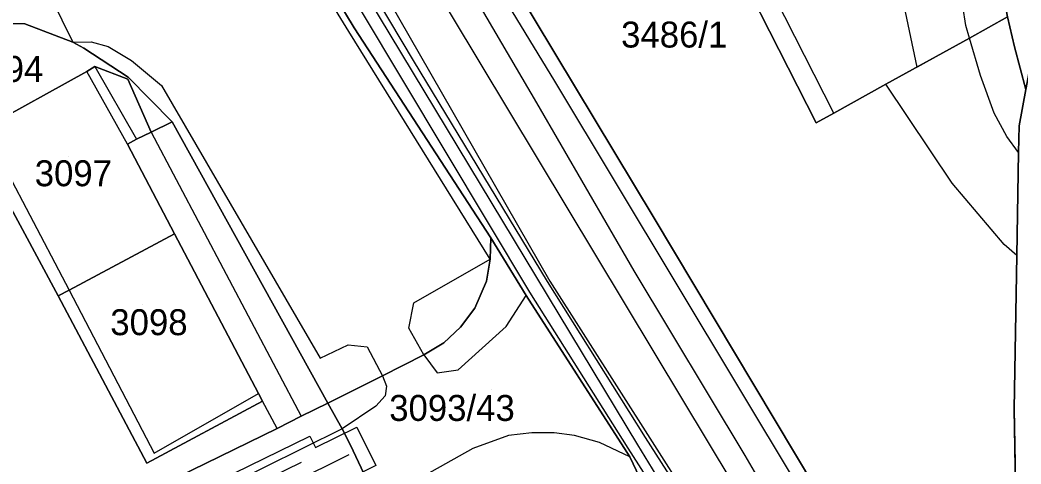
# Model space of a CAD drawing. Extents: x -264070 to -262271, y -1238894 to -1238141.
# Drawn here: x -263029.3 to -262952.2, y -1238410.7 to -1238376.5 of the extents above; entities that cross this region are included whole.
import ezdxf

# ---------------------------------------------------------------- set-up
doc = ezdxf.new("R2010")
doc.units = 0
for name, color, linetype in [('body_kn', 7, 'Continuous'), ('kladpar_druhypozemkov', 7, 'Continuous'), ('kladpar_hranice', 7, 'Continuous'), ('kladpar_parcelnecisla', 7, 'Continuous'), ('kladpar_plochy', 7, 'Continuous'), ('tarchy_linie', 7, 'Continuous'), ('zappar_hrandruhpozemk', 7, 'Continuous')]:
    doc.layers.add(name, color=color, linetype=linetype)

msp = doc.modelspace()

# ---------------------------------------------------------------- linework, layer by layer
at = {"layer": 'body_kn'}
for p, q in [((-263028.94, -1238376.78), (-263028.94, -1238376.78)), ((-263028.94, -1238376.78), (-263028.94, -1238376.78)), ((-262956.47, -1238376.91), (-262956.47, -1238376.91)), ((-263003.97, -1238377.38), (-263003.97, -1238377.38)), ((-263003.57, -1238377.09), (-263003.57, -1238377.09)), ((-263025.24, -1238378.2), (-263025.24, -1238378.2)), ((-263025.24, -1238378.2), (-263025.24, -1238378.2)), ((-263023.83, -1238378.19), (-263023.83, -1238378.19)), ((-262956.19, -1238377.89), (-262956.19, -1238377.89)), ((-262956.19, -1238377.89), (-262956.19, -1238377.89)), ((-263024.39, -1238378.68), (-263024.39, -1238378.68)), ((-263022.51, -1238378.55), (-263022.51, -1238378.55)), ((-262952.73, -1238378.57), (-262952.73, -1238378.57)), ((-263020.71, -1238379.63), (-263020.71, -1238379.63)), ((-262999.02, -1238379.63), (-262999.02, -1238379.63)), ((-263024.15, -1238380.47), (-263024.15, -1238380.47)), ((-263024.15, -1238380.47), (-263024.15, -1238380.47)), ((-263023.53, -1238380.07), (-263023.53, -1238380.07)), ((-263023.53, -1238380.07), (-263023.53, -1238380.07)), ((-262960.23, -1238380.13), (-262960.23, -1238380.13)), ((-262960.23, -1238380.13), (-262960.23, -1238380.13)), ((-262955.35, -1238380.77), (-262955.35, -1238380.77)), ((-263021, -1238381.05), (-263021, -1238381.05)), ((-263020.97, -1238380.9), (-263020.97, -1238380.9)), ((-263018.4, -1238381.54), (-263018.4, -1238381.54)), ((-262988.12, -1238381.22), (-262988.12, -1238381.22)), ((-262962.62, -1238381.45), (-262962.62, -1238381.45)), ((-262989.53, -1238382.87), (-262989.53, -1238382.87)), ((-262966.63, -1238383.67), (-262966.63, -1238383.67)), ((-262966.63, -1238383.67), (-262966.63, -1238383.67)), ((-262954.28, -1238383.68), (-262954.28, -1238383.68)), ((-263017.59, -1238384.34), (-263017.59, -1238384.34)), ((-262968, -1238384.43), (-262968, -1238384.43)), ((-263019.21, -1238385.14), (-263019.21, -1238385.14)), ((-263019.21, -1238385.14), (-263019.21, -1238385.14)), ((-262952.37, -1238384.66), (-262952.37, -1238384.66)), ((-263021.03, -1238386.07), (-263021.03, -1238386.07)), ((-263021.03, -1238386.07), (-263021.03, -1238386.07)), ((-263020.34, -1238385.68), (-263020.34, -1238385.68)), ((-262953.3, -1238385.47), (-262953.3, -1238385.47)), ((-262952.41, -1238386.72), (-262952.41, -1238386.72)), ((-262952.41, -1238386.72), (-262952.41, -1238386.72)), ((-262957.51, -1238389.07), (-262957.51, -1238389.07)), ((-262980.46, -1238391.76), (-262980.46, -1238391.76)), ((-263017.41, -1238392.97), (-263017.41, -1238392.97)), ((-263017.41, -1238392.97), (-263017.41, -1238392.97)), ((-262993.04, -1238393.3), (-262993.04, -1238393.3)), ((-262953.51, -1238393.81), (-262953.51, -1238393.81)), ((-262952.55, -1238394.64), (-262952.55, -1238394.64)), ((-262952.55, -1238394.64), (-262952.55, -1238394.64)), ((-262993.11, -1238394.92), (-262993.11, -1238394.92)), ((-262993.11, -1238394.92), (-262993.11, -1238394.92)), ((-262982.03, -1238395.82), (-262982.03, -1238395.82)), ((-262993.38, -1238396.64), (-262993.38, -1238396.64)), ((-262988.72, -1238396.66), (-262988.72, -1238396.66)), ((-262988.5, -1238396.63), (-262988.5, -1238396.63)), ((-263025.51, -1238397.32), (-263025.51, -1238397.32)), ((-263025.51, -1238397.32), (-263025.51, -1238397.32)), ((-262990.33, -1238397.74), (-262990.33, -1238397.74)), ((-262990.04, -1238397.47), (-262990.04, -1238397.47)), ((-263026.36, -1238397.77), (-263026.36, -1238397.77)), ((-262998.98, -1238398.31), (-262998.98, -1238398.31)), ((-262994.29, -1238398.72), (-262994.29, -1238398.72)), ((-262999.36, -1238400.24), (-262999.36, -1238400.24)), ((-262995.39, -1238400.18), (-262995.39, -1238400.18)), ((-262995.39, -1238400.18), (-262995.39, -1238400.18)), ((-262991.86, -1238400.11), (-262991.86, -1238400.11)), ((-263004.03, -1238401.54), (-263004.03, -1238401.54)), ((-262996.66, -1238401.38), (-262996.66, -1238401.38)), ((-263002.56, -1238401.7), (-263002.56, -1238401.7)), ((-262998.2, -1238402.31), (-262998.2, -1238402.31)), ((-262998.2, -1238402.31), (-262998.2, -1238402.31)), ((-263006.19, -1238402.56), (-263006.19, -1238402.56)), ((-262997.17, -1238403.69), (-262997.17, -1238403.69)), ((-262995.57, -1238403.47), (-262995.57, -1238403.47)), ((-263001.4, -1238403.93), (-263001.4, -1238403.93)), ((-263001.4, -1238403.93), (-263001.4, -1238403.93)), ((-263010.94, -1238405.28), (-263010.94, -1238405.28)), ((-263001.08, -1238404.72), (-263001.08, -1238404.72)), ((-263010.63, -1238405.87), (-263010.63, -1238405.87)), ((-263005.59, -1238406.03), (-263005.59, -1238406.03)), ((-263001.18, -1238405.46), (-263001.18, -1238405.46)), ((-262978.3, -1238405.77), (-262978.3, -1238405.77)), ((-263001.89, -1238406.26), (-263001.89, -1238406.26)), ((-262952.76, -1238406.47), (-262952.76, -1238406.47)), ((-263007.65, -1238407.04), (-263007.65, -1238407.04)), ((-263009.51, -1238407.99), (-263009.51, -1238407.99)), ((-263009.51, -1238407.99), (-263009.51, -1238407.99)), ((-263004.5, -1238408.01), (-263004.5, -1238408.01)), ((-263004.5, -1238408.01), (-263004.5, -1238408.01)), ((-263003.37, -1238407.87), (-263003.37, -1238407.87)), ((-262991.69, -1238408.53), (-262991.69, -1238408.53)), ((-262989.88, -1238408.31), (-262989.88, -1238408.31)), ((-262988.17, -1238408.33), (-262988.17, -1238408.33)), ((-262986.61, -1238408.52), (-262986.61, -1238408.52)), ((-263006.98, -1238408.57), (-263006.98, -1238408.57)), ((-263003.86, -1238409.27), (-263003.86, -1238409.27)), ((-262984.68, -1238409.05), (-262984.68, -1238409.05)), ((-262981.74, -1238409.23), (-262981.74, -1238409.23)), ((-262981.15, -1238408.68), (-262981.15, -1238408.68)), ((-263018.98, -1238409.88), (-263018.98, -1238409.88)), ((-263006.55, -1238409.45), (-263006.55, -1238409.45)), ((-263003.98, -1238410.02), (-263003.98, -1238410.02)), ((-262994.43, -1238409.53), (-262994.43, -1238409.53)), ((-262982.46, -1238409.51), (-262982.46, -1238409.51)), ((-262973.48, -1238410.07), (-262973.48, -1238410.07)), ((-263019.53, -1238410.66), (-263019.53, -1238410.66)), ((-263007.65, -1238410.61), (-263007.65, -1238410.61)), ((-262982.34, -1238410.16), (-262982.34, -1238410.16)), ((-262982.34, -1238410.16), (-262982.34, -1238410.16))]:
    msp.add_line(p, q, dxfattribs=at)
at = {"layer": 'kladpar_druhypozemkov'}
for p, q in [((-263025.53, -1238387.04), (-263025.53, -1238387.04)), ((-263019.88, -1238398.44), (-263019.88, -1238398.44)), ((-262993.01, -1238404.99), (-262993.01, -1238404.99))]:
    msp.add_line(p, q, dxfattribs=at)
at = {"layer": 'kladpar_hranice'}
for points in [[(-262938.08, -1238472.48), (-262944.09, -1238459.15), (-262946.12, -1238456.17), (-262958.52, -1238431.77), (-262957.85, -1238431.45), (-262953.86, -1238429.77), (-262952.34, -1238428.93), (-262952.76, -1238406.47), (-262952.55, -1238394.64), (-262952.41, -1238386.72), (-262952.37, -1238384.66), (-262951.84, -1238381.85), (-262948.94, -1238366.42), (-262944.5, -1238346.95), (-262942.49, -1238340.81), (-262938.85, -1238330.13), (-262935.17, -1238320.85), (-262926.88, -1238292.79), (-262923.23, -1238282.93), (-262919.35, -1238266.96), (-262916.31, -1238256.88), (-262915.44, -1238253.09), (-262898.67, -1238252.06)], [(-262953.6, -1238468.49), (-262957.3, -1238460.54), (-262959.85, -1238455.57), (-262962.48, -1238450.48), (-262963.34, -1238448.77), (-262965.64, -1238444.26), (-262976.8, -1238421.88), (-262977.77, -1238419.82), (-262978.15, -1238418.98), (-262982.34, -1238410.16), (-262990.33, -1238397.74), (-262993.04, -1238393.3), (-263003.57, -1238377.09), (-263013.81, -1238360.11), (-263015.19, -1238357.84), (-263025.58, -1238340.99), (-263027.64, -1238337.51), (-263031.71, -1238330.94), (-263043.08, -1238311.28)], [(-263031.71, -1238330.94), (-263027.64, -1238337.51), (-263025.58, -1238340.99), (-263015.19, -1238357.84), (-263013.81, -1238360.11), (-263003.57, -1238377.09), (-262993.04, -1238393.3), (-262993.11, -1238394.92), (-262993.38, -1238396.64), (-262994.29, -1238398.72), (-262995.39, -1238400.18), (-262996.66, -1238401.38), (-262998.2, -1238402.31), (-263001.4, -1238403.93), (-263005.59, -1238406.03), (-263017.59, -1238384.34), (-263020.97, -1238380.9), (-263024.39, -1238378.68), (-263025.24, -1238378.2), (-263028.94, -1238376.78), (-263034.03, -1238376.76)], [(-262942.49, -1238340.81), (-262944.5, -1238346.95), (-262948.94, -1238366.42), (-262951.84, -1238381.85), (-262952.73, -1238378.57), (-262953.25, -1238376.26), (-262953.93, -1238372.72), (-262954.34, -1238369.75), (-262954.66, -1238366.74), (-262954.44, -1238363.72), (-262953.43, -1238360.01), (-262951.31, -1238352.22), (-262948.94, -1238344.39), (-262948.47, -1238344.14), (-262942.49, -1238340.81)], [(-262951.84, -1238381.85), (-262952.37, -1238384.66), (-262952.41, -1238386.72), (-262952.55, -1238394.64), (-262952.76, -1238406.47), (-262952.34, -1238428.93), (-262953.86, -1238429.77), (-262957.85, -1238431.45), (-262968.09, -1238412.47), (-262980.46, -1238391.76), (-263001.91, -1238356.1), (-262986.84, -1238347.85), (-262986.56, -1238347.69), (-262985.79, -1238349.18), (-262985.19, -1238350.59), (-262968, -1238384.43), (-262966.63, -1238383.67), (-262962.62, -1238381.45), (-262956.19, -1238377.89), (-262953.25, -1238376.26), (-262952.73, -1238378.57), (-262951.84, -1238381.85)], [(-262953.25, -1238376.26), (-262956.19, -1238377.89), (-262962.62, -1238381.45), (-262966.63, -1238383.67), (-262968, -1238384.43), (-262985.19, -1238350.59)], [(-263001.91, -1238356.1), (-262980.46, -1238391.76), (-262968.09, -1238412.47), (-262957.85, -1238431.45), (-262958.52, -1238431.77), (-262946.12, -1238456.17), (-262944.09, -1238459.15), (-262938.08, -1238472.48), (-262924.76, -1238500.02), (-262919.42, -1238511.83), (-262907.79, -1238536.85)], [(-263028.94, -1238376.78), (-263025.24, -1238378.2), (-263024.39, -1238378.68), (-263020.97, -1238380.9), (-263017.59, -1238384.34), (-263019.21, -1238385.14), (-263021, -1238381.05), (-263023.53, -1238380.07), (-263024.15, -1238380.47), (-263032.07, -1238384.84), (-263032.83, -1238383.17), (-263035.8, -1238377.26), (-263034.03, -1238376.76), (-263028.94, -1238376.78)], [(-263024.15, -1238380.47), (-263023.53, -1238380.07), (-263021, -1238381.05), (-263019.21, -1238385.14), (-263020.34, -1238385.68), (-263021.03, -1238386.07), (-263017.41, -1238392.97), (-263025.51, -1238397.32), (-263026.36, -1238397.77), (-263030.56, -1238389.91), (-263032.93, -1238385.36), (-263032.07, -1238384.84), (-263024.15, -1238380.47)], [(-263030.56, -1238389.91), (-263026.36, -1238397.77), (-263019.53, -1238410.66), (-263010.63, -1238405.87), (-263010.94, -1238405.28), (-263017.41, -1238392.97), (-263021.03, -1238386.07), (-263020.34, -1238385.68), (-263019.21, -1238385.14), (-263017.59, -1238384.34), (-263005.59, -1238406.03), (-263007.65, -1238407.04), (-263009.51, -1238407.99), (-263032.6, -1238419.26)], [(-263017.41, -1238392.97), (-263010.94, -1238405.28), (-263010.63, -1238405.87), (-263019.53, -1238410.66), (-263026.36, -1238397.77), (-263025.51, -1238397.32), (-263017.41, -1238392.97)], [(-262995.39, -1238400.18), (-262994.29, -1238398.72), (-262993.38, -1238396.64), (-262993.11, -1238394.92), (-262993.04, -1238393.3), (-262990.33, -1238397.74), (-262982.34, -1238410.16), (-262978.15, -1238418.98)], [(-263001.79, -1238413.64), (-263003.86, -1238409.27), (-263004.5, -1238408.01), (-263005.59, -1238406.03), (-263001.4, -1238403.93), (-262998.2, -1238402.31), (-262996.66, -1238401.38), (-262995.39, -1238400.18)], [(-263032.6, -1238419.26), (-263009.51, -1238407.99), (-263007.65, -1238407.04), (-263005.59, -1238406.03), (-263004.5, -1238408.01), (-263003.86, -1238409.27), (-263001.79, -1238413.64), (-263000.77, -1238415.75), (-262999.43, -1238418.67), (-263004.19, -1238420.92), (-263008.91, -1238423.09), (-263009.55, -1238423.42), (-263012.43, -1238424.79), (-263015.21, -1238426.1), (-263017.86, -1238427.33), (-263020.65, -1238428.63), (-263023.43, -1238429.98), (-263026.05, -1238431.17), (-263025.84, -1238431.62), (-263027.39, -1238432.34), (-263032, -1238434.48)]]:
    msp.add_lwpolyline(points, dxfattribs=at)
at = {"layer": 'kladpar_plochy'}
for p, q in [((-263013.81, -1238360.11), (-263003.57, -1238377.09)), ((-263028.94, -1238376.78), (-263034.03, -1238376.76)), ((-263025.24, -1238378.2), (-263028.94, -1238376.78)), ((-263003.57, -1238377.09), (-262993.04, -1238393.3)), ((-263024.39, -1238378.68), (-263025.24, -1238378.2)), ((-263020.97, -1238380.9), (-263024.39, -1238378.68)), ((-263017.59, -1238384.34), (-263020.97, -1238380.9)), ((-262952.37, -1238384.66), (-262951.84, -1238381.85)), ((-263005.59, -1238406.03), (-263017.59, -1238384.34)), ((-262952.41, -1238386.72), (-262952.37, -1238384.66)), ((-262952.55, -1238394.64), (-262952.41, -1238386.72)), ((-262993.04, -1238393.3), (-262993.11, -1238394.92)), ((-262952.76, -1238406.47), (-262952.55, -1238394.64)), ((-262993.11, -1238394.92), (-262993.38, -1238396.64)), ((-262993.38, -1238396.64), (-262994.29, -1238398.72)), ((-262994.29, -1238398.72), (-262995.39, -1238400.18)), ((-262995.39, -1238400.18), (-262996.66, -1238401.38)), ((-262996.66, -1238401.38), (-262998.2, -1238402.31)), ((-262998.2, -1238402.31), (-263001.4, -1238403.93)), ((-263001.4, -1238403.93), (-263005.59, -1238406.03)), ((-262952.34, -1238428.93), (-262952.76, -1238406.47))]:
    msp.add_line(p, q, dxfattribs=at)
for points in [[(-262953.6, -1238468.49), (-262957.3, -1238460.54), (-262959.85, -1238455.57), (-262962.48, -1238450.48), (-262963.34, -1238448.77), (-262965.64, -1238444.26), (-262976.8, -1238421.88), (-262977.77, -1238419.82), (-262978.15, -1238418.98), (-262982.34, -1238410.16), (-262990.33, -1238397.74), (-262993.04, -1238393.3), (-263003.57, -1238377.09), (-263013.81, -1238360.11), (-263015.19, -1238357.84), (-263025.58, -1238340.99), (-263027.64, -1238337.51), (-263031.71, -1238330.94), (-263043.08, -1238311.28)], [(-263028.23, -1238312.73), (-263011.78, -1238341.08), (-263001.91, -1238356.1), (-262980.46, -1238391.76), (-262968.09, -1238412.47), (-262957.85, -1238431.45), (-262958.52, -1238431.77), (-262946.12, -1238456.17), (-262944.09, -1238459.15), (-262938.08, -1238472.48)], [(-263030.56, -1238389.91), (-263026.36, -1238397.77), (-263019.53, -1238410.66), (-263010.63, -1238405.87), (-263010.94, -1238405.28), (-263017.41, -1238392.97), (-263021.03, -1238386.07), (-263020.34, -1238385.68), (-263019.21, -1238385.14), (-263017.59, -1238384.34), (-263005.59, -1238406.03), (-263007.65, -1238407.04), (-263009.51, -1238407.99), (-263032.6, -1238419.26)], [(-263001.79, -1238413.64), (-263003.86, -1238409.27), (-263004.5, -1238408.01), (-263005.59, -1238406.03), (-263001.4, -1238403.93), (-262998.2, -1238402.31), (-262996.66, -1238401.38), (-262995.39, -1238400.18), (-262994.29, -1238398.72), (-262993.38, -1238396.64), (-262993.11, -1238394.92), (-262993.04, -1238393.3), (-262990.33, -1238397.74), (-262982.34, -1238410.16), (-262978.15, -1238418.98)], [(-263032.6, -1238419.26), (-263009.51, -1238407.99), (-263007.65, -1238407.04), (-263005.59, -1238406.03), (-263004.5, -1238408.01), (-263003.86, -1238409.27), (-263001.79, -1238413.64), (-263000.77, -1238415.75), (-262999.43, -1238418.67), (-263004.19, -1238420.92), (-263008.91, -1238423.09), (-263009.55, -1238423.42), (-263012.43, -1238424.79), (-263015.21, -1238426.1), (-263017.86, -1238427.33), (-263020.65, -1238428.63), (-263023.43, -1238429.98), (-263026.05, -1238431.17), (-263025.84, -1238431.62), (-263027.39, -1238432.34), (-263032, -1238434.48)]]:
    msp.add_lwpolyline(points, dxfattribs=at)
for points in [[(-262942.49, -1238340.81), (-262944.5, -1238346.95), (-262948.94, -1238366.42), (-262951.84, -1238381.85), (-262952.73, -1238378.57), (-262953.25, -1238376.26), (-262953.93, -1238372.72), (-262954.34, -1238369.75), (-262954.66, -1238366.74), (-262954.44, -1238363.72), (-262953.43, -1238360.01), (-262951.31, -1238352.22), (-262948.94, -1238344.39), (-262948.47, -1238344.14)], [(-262986.56, -1238347.69), (-262984.08, -1238346.33), (-262983.23, -1238347.85), (-262982.48, -1238349.18), (-262976.8, -1238359.32), (-262971.93, -1238356.61), (-262969.78, -1238355.47), (-262958.62, -1238349.52), (-262953.19, -1238346.63), (-262952.47, -1238346.25), (-262948.94, -1238344.39), (-262951.31, -1238352.22), (-262953.43, -1238360.01), (-262954.44, -1238363.72), (-262954.66, -1238366.74), (-262954.34, -1238369.75), (-262953.93, -1238372.72), (-262953.25, -1238376.26), (-262956.19, -1238377.89), (-262962.62, -1238381.45), (-262966.63, -1238383.67), (-262968, -1238384.43), (-262985.19, -1238350.59), (-262985.79, -1238349.18)], [(-262951.84, -1238381.85), (-262952.37, -1238384.66), (-262952.41, -1238386.72), (-262952.55, -1238394.64), (-262952.76, -1238406.47), (-262952.34, -1238428.93), (-262953.86, -1238429.77), (-262957.85, -1238431.45), (-262968.09, -1238412.47), (-262980.46, -1238391.76), (-263001.91, -1238356.1), (-262986.84, -1238347.85), (-262986.56, -1238347.69), (-262985.79, -1238349.18), (-262985.19, -1238350.59), (-262968, -1238384.43), (-262966.63, -1238383.67), (-262962.62, -1238381.45), (-262956.19, -1238377.89), (-262953.25, -1238376.26), (-262952.73, -1238378.57)], [(-263028.94, -1238376.78), (-263025.24, -1238378.2), (-263024.39, -1238378.68), (-263020.97, -1238380.9), (-263017.59, -1238384.34), (-263019.21, -1238385.14), (-263021, -1238381.05), (-263023.53, -1238380.07), (-263024.15, -1238380.47), (-263032.07, -1238384.84), (-263032.83, -1238383.17), (-263035.8, -1238377.26), (-263034.03, -1238376.76)], [(-263024.15, -1238380.47), (-263023.53, -1238380.07), (-263021, -1238381.05), (-263019.21, -1238385.14), (-263020.34, -1238385.68), (-263021.03, -1238386.07), (-263017.41, -1238392.97), (-263025.51, -1238397.32), (-263026.36, -1238397.77), (-263030.56, -1238389.91), (-263032.93, -1238385.36), (-263032.07, -1238384.84)], [(-263017.41, -1238392.97), (-263010.94, -1238405.28), (-263010.63, -1238405.87), (-263019.53, -1238410.66), (-263026.36, -1238397.77), (-263025.51, -1238397.32)]]:
    msp.add_lwpolyline(points, close=True, dxfattribs=at)
at = {"layer": 'tarchy_linie'}
for points in [[(-263038.59, -1238278.01), (-263038.81, -1238283.6), (-263023.76, -1238334.4), (-263004.35, -1238368.98), (-262988.5, -1238396.63), (-262970, -1238425.7), (-262949.59, -1238461.67), (-262929.74, -1238490.84), (-262915.64, -1238510.07), (-262911.62, -1238516.37), (-262904.25, -1238532.08), (-262899.49, -1238561.55), (-262883.46, -1238603.14), (-262855.12, -1238679.37), (-262825.32, -1238749.06), (-262831.6, -1238762.46)], [(-263049.81, -1238282.44), (-263016.2, -1238342.64), (-262978.3, -1238405.77), (-262957.24, -1238440.79), (-262909.76, -1238544.87), (-262886.28, -1238607.09), (-262862.09, -1238671.7), (-262834.14, -1238746.5), (-262835.49, -1238761.73)], [(-263055.03, -1238285.01), (-263051.32, -1238292.29), (-263037.9, -1238316.25), (-263024.35, -1238337.09), (-262999.02, -1238379.63), (-262988.72, -1238396.66), (-262981.15, -1238408.68), (-262970.2, -1238425.82), (-262949.94, -1238461.94), (-262926.84, -1238495.4), (-262921.43, -1238502.6), (-262915.89, -1238510.25), (-262914.81, -1238513.45), (-262908.31, -1238550.69), (-262885.94, -1238597.77), (-262863.52, -1238671.22), (-262830.98, -1238762.57)], [(-262948.78, -1238467.76), (-262950.68, -1238463.6), (-262951.23, -1238462.8), (-262954.1, -1238457.7), (-262956.07, -1238453.77), (-262962.09, -1238442.6), (-262965.81, -1238436.82), (-262971.53, -1238426.62), (-262982.46, -1238409.51), (-262990.04, -1238397.47), (-263025.67, -1238337.91), (-263039.23, -1238317.05), (-263052.69, -1238293.02), (-263056.53, -1238285.71), (-263056.4, -1238285.69)], [(-263025.48, -1238320.08), (-263017.88, -1238332.99), (-263013, -1238341.78), (-263004.33, -1238357.42), (-263001.36, -1238362.79), (-262996.8, -1238370.43), (-262995.91, -1238371.93), (-262995.38, -1238371.65), (-262994.3, -1238373.34), (-262994.91, -1238373.67), (-262989.53, -1238382.87), (-262982.03, -1238395.82), (-262973.48, -1238410.07), (-262972.59, -1238411.61), (-262962.69, -1238424.93), (-262954.14, -1238439.16), (-262936.28, -1238478.3)], [(-262960.23, -1238380.13), (-262961.4, -1238374.51), (-262961.52, -1238367.76), (-262957.5, -1238354.31), (-262955.59, -1238347.91), (-262952.47, -1238346.25), (-262948.94, -1238344.39), (-262951.31, -1238352.22), (-262953.43, -1238360.01), (-262954.44, -1238363.72), (-262954.66, -1238366.74), (-262954.34, -1238369.75), (-262953.93, -1238372.72), (-262953.25, -1238376.26), (-262956.19, -1238377.89), (-262960.23, -1238380.13)], [(-263195.84, -1238500.35), (-263154.6, -1238480.83), (-263100.64, -1238454.98), (-263102.27, -1238451.99), (-263100.69, -1238451.43), (-263099.54, -1238451.02), (-263098.07, -1238450.5), (-263096.69, -1238453.06), (-263055.88, -1238432.49), (-263006.98, -1238408.57), (-263006.55, -1238409.45), (-263003.37, -1238407.87), (-263001.9, -1238410.83), (-263030.03, -1238424.82), (-263056.57, -1238438.75), (-263096.78, -1238458.79), (-263129, -1238474.01), (-263164.97, -1238491.2), (-263193.48, -1238504.84), (-263194.22, -1238503.36), (-263195.07, -1238501.68), (-263195.42, -1238500.99), (-263195.84, -1238500.35)], [(-263003.98, -1238410.02), (-263030.78, -1238423.35), (-263057.32, -1238437.28), (-263097.5, -1238457.31), (-263129.71, -1238472.52), (-263165.68, -1238489.71), (-263194.22, -1238503.36)], [(-263007.65, -1238410.61), (-263055.2, -1238433.87), (-263097.34, -1238455.11), (-263153.94, -1238482.22), (-263195.07, -1238501.68)]]:
    msp.add_lwpolyline(points, dxfattribs=at)
at = {"layer": 'zappar_hrandruhpozemk'}
for p, q in [((-262966.63, -1238383.67), (-262983.75, -1238349.89)), ((-263012.35, -1238358.52), (-262981.74, -1238409.23)), ((-263027.76, -1238373.02), (-263025.24, -1238378.2)), ((-262955.35, -1238380.77), (-262956.19, -1238377.89)), ((-263021.03, -1238386.07), (-263024.15, -1238380.47)), ((-263023.53, -1238380.07), (-263020.34, -1238385.68)), ((-262954.28, -1238383.68), (-262955.35, -1238380.77)), ((-262968.26, -1238414.31), (-262988.12, -1238381.22)), ((-262957.51, -1238389.07), (-262962.62, -1238381.45)), ((-263032.07, -1238384.84), (-263025.51, -1238397.32)), ((-263019.21, -1238385.14), (-263007.65, -1238407.04)), ((-262998.98, -1238398.31), (-262993.11, -1238394.92)), ((-263025.51, -1238397.32), (-263018.98, -1238409.88)), ((-262991.86, -1238400.11), (-262990.33, -1238397.74)), ((-262995.57, -1238403.47), (-262991.86, -1238400.11)), ((-263006.19, -1238402.56), (-263004.03, -1238401.54)), ((-263018.98, -1238409.88), (-263010.94, -1238405.28)), ((-263009.51, -1238407.99), (-263010.63, -1238405.87)), ((-263001.89, -1238406.26), (-263004.5, -1238408.01)), ((-263004.5, -1238408.01), (-263028.88, -1238420.08)), ((-262991.69, -1238408.53), (-262994.43, -1238409.53)), ((-262981.74, -1238409.23), (-262973.93, -1238422.08)), ((-262994.43, -1238409.53), (-263001.79, -1238413.64))]:
    msp.add_line(p, q, dxfattribs=at)
for points in [[(-262988.12, -1238381.22), (-263003.03, -1238356.71), (-263001.91, -1238356.1)], [(-262993.11, -1238394.92), (-263003.97, -1238377.38), (-263010.6, -1238366.58), (-263011.22, -1238366.53), (-263013.59, -1238367.7), (-263015.48, -1238367.45), (-263016.75, -1238365)], [(-262956.19, -1238377.89), (-262956.47, -1238376.91), (-262956.94, -1238373.91), (-262956.97, -1238370.87), (-262956.66, -1238367.8), (-262956.33, -1238365.87)], [(-263025.24, -1238378.2), (-263023.83, -1238378.19), (-263022.51, -1238378.55), (-263020.71, -1238379.63), (-263018.4, -1238381.54), (-263006.19, -1238402.56)], [(-262952.41, -1238386.72), (-262953.3, -1238385.47), (-262954.28, -1238383.68)], [(-262952.55, -1238394.64), (-262953.51, -1238393.81), (-262957.51, -1238389.07)], [(-262998.2, -1238402.31), (-262999.36, -1238400.24), (-262998.98, -1238398.31)], [(-263004.03, -1238401.54), (-263002.56, -1238401.7), (-263001.4, -1238403.93)], [(-262998.2, -1238402.31), (-262997.17, -1238403.69), (-262995.57, -1238403.47)], [(-263001.4, -1238403.93), (-263001.08, -1238404.72), (-263001.18, -1238405.46), (-263001.89, -1238406.26)], [(-262982.34, -1238410.16), (-262984.68, -1238409.05), (-262986.61, -1238408.52), (-262988.17, -1238408.33), (-262989.88, -1238408.31), (-262991.69, -1238408.53)]]:
    msp.add_lwpolyline(points, dxfattribs=at)

# ---------------------------------------------------------------- texts
at = {"layer": 'kladpar_parcelnecisla'}
for s, p in [('3486/1', (-262983.014, -1238378.62)), ('3094', (-263033.454, -1238381.27)), ('3097', (-263028.167, -1238389.31)), ('3098', (-263022.347, -1238400.79)), ('3093/43', (-263000.87, -1238407.4))]:
    msp.add_text(s, height=2, dxfattribs=at).set_placement(p)

doc.saveas('drawing.dxf')
